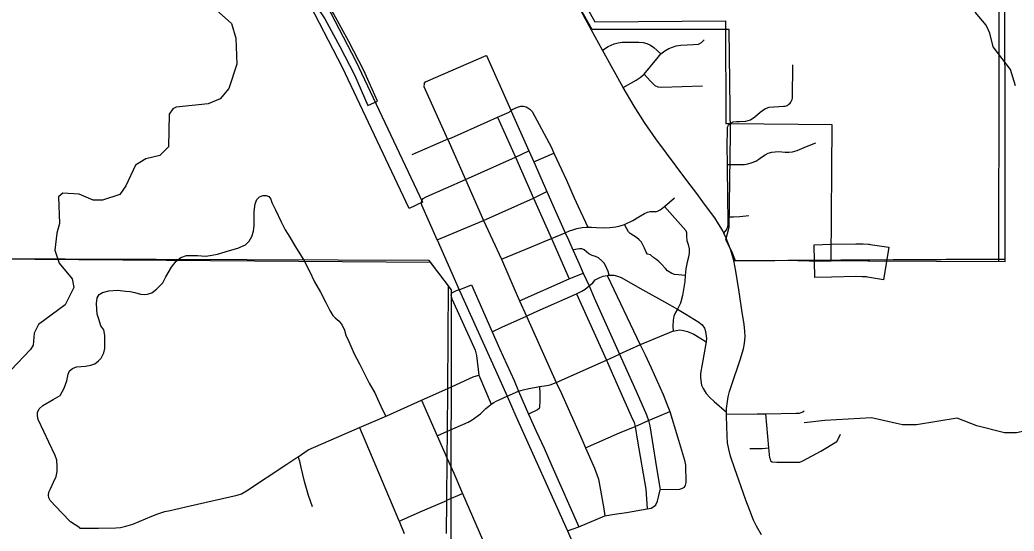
# Model space of a CAD drawing. Extents: x -1403959 to 81668, y -1400582 to 11018.
# Drawn here: x 6629.1 to 6804.9, y 8966.7 to 9057.1 of the extents above; entities that cross this region are included whole.
import ezdxf

# ---------------------------------------------------------------- set-up
doc = ezdxf.new("R2010")
doc.units = 0
for name, color, linetype in [('tdCiCityDivCarto', 7, 'Continuous'), ('tdCiCoBndryTxt', 7, 'Continuous'), ('tdCiHydroTxt', 7, 'Continuous'), ('tdCiRRCL', 7, 'Continuous'), ('tdCiSectLine', 7, 'Continuous'), ('tdCiSectNmbr', 7, 'Continuous'), ('tdCiSectTwpRng', 7, 'Continuous'), ('tdCoCityStreetMajor', 7, 'Continuous'), ('tdCoClipBndry', 7, 'Continuous'), ('tdCoSurfBitum', 7, 'Continuous')]:
    doc.layers.add(name, color=color, linetype=linetype)

msp = doc.modelspace()

# ---------------------------------------------------------------- linework, layer by layer
at = {"layer": 'tdCiCityDivCarto'}
msp.add_lwpolyline([(6754.71, 9038.79), (6754.88, 9038.89), (6755.22, 9039.06), (6755.78, 9039.13), (6756.35, 9039.11), (6757.43, 9039.17), (6758.27, 9039.44), (6759.02, 9039.94), (6759.99, 9040.81), (6760.81, 9041.4), (6761.6, 9041.67), (6764.11, 9041.82), (6764.37, 9041.85), (6764.62, 9041.92), (6764.86, 9042.03), (6765.08, 9042.18), (6765.27, 9042.36), (6765.43, 9042.56), (6765.55, 9042.79), (6765.64, 9043.04), (6765.69, 9043.3), (6765.75, 9049.16)], dxfattribs=at)
at = {"layer": 'tdCiCoBndryTxt'}
for points in [[(6772.52, 9014.52), (6776.94, 9014.62), (6778.11, 9014.58), (6779.05, 9014.55)], [(6779.05, 9014.55), (6779.06, 9014.55), (6779.39, 9014.49)]]:
    msp.add_lwpolyline(points, dxfattribs=at)
at = {"layer": 'tdCiHydroTxt'}
for points in [[(6700.57, 9045.78), (6700.57, 9045.8), (6700.79, 9046.14), (6711.52, 9050.79)], [(6711.52, 9050.79), (6711.6, 9050.83), (6715.87, 9041.16), (6715.9, 9041.09), (6715.95, 9040.98), (6719.1, 9033.93), (6719.97, 9031.99), (6722.26, 9026.74), (6723.33, 9024.35), (6725.49, 9019.44)], [(6700.57, 9045.78), (6700.53, 9045.33), (6704.69, 9036.03), (6704.71, 9036), (6704.74, 9035.93), (6707.88, 9028.89), (6711.08, 9021.65), (6714.27, 9014.79), (6715.53, 9011.78), (6716.45, 9009.74), (6717.45, 9007.46), (6718.67, 9004.71), (6723.93, 8993.02), (6724.85, 8991.05), (6728.42, 8982.97), (6729.08, 8981.43), (6730.67, 8977.84), (6731.13, 8976.74), (6731.38, 8975.91), (6732.28, 8970.99), (6732.52, 8969.43)], [(6704.71, 9036), (6705.39, 9036.23), (6711.68, 9039.06), (6713.55, 9039.92), (6715.57, 9040.81), (6715.9, 9041.09)], [(6715.9, 9041.09), (6716.13, 9041.27), (6717.08, 9041.69), (6717.68, 9041.82), (6718.12, 9041.83), (6718.58, 9041.71), (6718.91, 9041.56), (6719.27, 9041.3), (6719.68, 9040.88), (6723.01, 9034.64), (6723.51, 9033.55), (6724.85, 9030.67), (6725.72, 9028.79), (6727.12, 9025.64), (6727.8, 9024.11), (6729.51, 9020.47)], [(6713.55, 9039.92), (6716.71, 9032.86)], [(6698.42, 9033.3), (6704.37, 9035.89), (6704.71, 9036)], [(6707.88, 9028.89), (6716.71, 9032.86), (6719.1, 9033.93)], [(6716.71, 9032.86), (6719.91, 9025.6), (6723.11, 9018.47), (6726.22, 9011.34)], [(6719.97, 9031.99), (6723.51, 9033.55)], [(6700.14, 9025.19), (6700.37, 9025.54), (6700.91, 9025.84), (6707.88, 9028.89)], [(6711.08, 9021.65), (6719.91, 9025.6), (6722.26, 9026.74)], [(6639.66, 8967.28), (6638.01, 8968.36), (6636.5, 8969.97), (6634.45, 8972.15), (6634.19, 8972.59), (6634.13, 8973.07), (6634.19, 8973.6), (6634.47, 8974.22), (6635.03, 8975.35), (6635.46, 8976.39), (6635.64, 8977.28), (6635.64, 8978.14), (6635.6, 8979.27), (6635.34, 8980.07), (6634.19, 8982.43), (6633.3, 8984.32), (6632.3, 8986.47), (6632.16, 8987.08), (6632.2, 8987.7), (6632.46, 8988.33), (6633.12, 8988.95), (6634.93, 8989.98), (6636.22, 8990.7), (6636.91, 8991.97), (6637.39, 8993.3), (6637.59, 8994.44), (6637.83, 8995.03), (6638.37, 8995.49), (6639.1, 8995.79), (6639.9, 8995.85), (6640.69, 8995.91), (6641.59, 8996.05), (6642.32, 8996.31), (6643, 8996.8), (6643.45, 8997.32), (6643.91, 8998.23), (6644.11, 8998.99), (6644.11, 9000.3), (6644.11, 9001.31), (6643.89, 9002.31), (6643.39, 9003.04), (6643.1, 9004.02), (6642.72, 9005.09), (6642.66, 9005.97), (6642.6, 9006.96), (6642.76, 9007.97), (6643.1, 9008.53), (6643.67, 9008.89), (6644.81, 9009.19), (6646.28, 9009.29), (6647.79, 9009.15), (6648.58, 9009.07), (6649.42, 9008.89), (6650.43, 9008.61), (6651.17, 9008.57), (6651.66, 9008.61), (6652.38, 9008.83), (6653.23, 9009.48), (6654.35, 9010.64), (6654.88, 9011.69), (6655.88, 9013.4), (6656.69, 9014.45), (6657.51, 9015.11), (6658.52, 9015.45), (6660.51, 9015.43), (6661.92, 9015.35), (6662.72, 9015.43), (6664.03, 9015.69), (6666.16, 9016.32), (6667.59, 9016.72), (6668.98, 9017.36), (6669.63, 9017.97), (6670.07, 9018.79), (6670.37, 9019.74), (6670.49, 9020.74), (6670.53, 9023.24), (6670.67, 9024.61), (6670.95, 9025.35), (6671.46, 9025.8), (6672.04, 9026.06), (6672.62, 9026.06), (6673.11, 9025.86), (6673.45, 9025.43), (6673.63, 9024.81), (6674.27, 9023.52), (6675.3, 9021.37), (6675.99, 9019.98), (6676.53, 9019.15), (6678, 9016.7), (6679.29, 9014.64), (6680.27, 9012.65), (6681.18, 9010.8), (6682.24, 9008.95), (6683.19, 9007.14), (6683.87, 9005.73), (6684.44, 9004.83), (6684.82, 9004.4), (6685.56, 9003.82), (6686.09, 9003.14), (6686.45, 9002.23), (6686.73, 9001.39), (6687.23, 9000.24), (6688.2, 8998.07), (6689.15, 8996.27), (6689.97, 8994.64), (6690.82, 8992.89), (6691.46, 8991.77), (6691.86, 8991.16), (6692.31, 8990.12), (6692.91, 8988.79), (6693.75, 8987.08)], [(6702.85, 9018.19), (6700.13, 9024.33), (6700.07, 9024.73), (6700.14, 9025.19)], [(6725.49, 9019.44), (6726.27, 9019.78), (6726.83, 9019.99), (6727.59, 9020.24), (6728.52, 9020.4), (6729.19, 9020.48), (6729.51, 9020.47), (6730.16, 9020.46), (6731.06, 9020.41), (6732.51, 9020.33), (6733.4, 9020.37), (6734.47, 9020.51), (6735.21, 9020.67), (6736.02, 9020.94), (6737.47, 9021.63), (6738.54, 9022.26), (6739.52, 9022.9), (6740.09, 9023.12), (6740.54, 9023.23), (6740.84, 9023.24), (6741.1, 9023.24), (6741.42, 9023.2), (6741.51, 9023.18), (6741.96, 9023.32), (6742.29, 9023.54), (6743.09, 9024.11), (6744.85, 9025.67)], [(6743.09, 9024.11), (6746.86, 9019.84), (6746.98, 9019.49), (6746.98, 9018.79), (6746.99, 9018.07), (6747.28, 9017.41), (6747.45, 9016.61), (6747.44, 9015.89), (6747.34, 9015.15), (6747.07, 9014.29), (6746.82, 9013.11), (6746.75, 9011.92), (6746.68, 9010.86), (6746.27, 9008.38), (6745.92, 9007.02), (6745.34, 9005.93)], [(6702.85, 9018.19), (6711.08, 9021.65)], [(6746.75, 9011.92), (6745.56, 9012.02), (6744.83, 9012.1), (6744.39, 9012.26), (6743.62, 9012.72), (6743.23, 9013.15), (6742.59, 9013.86), (6742.12, 9014.32), (6741.7, 9014.67), (6741.19, 9015.01), (6740.58, 9015.54), (6740.08, 9015.68), (6739.83, 9016.04), (6739.51, 9016.75), (6739.25, 9017.32), (6738.98, 9017.79), (6738.56, 9018.21), (6738.09, 9018.6), (6737.63, 9018.92), (6737, 9019.32), (6736.68, 9019.65), (6736.02, 9020.94)], [(6702.85, 9018.19), (6706.76, 9009.39), (6713.16, 8995.15), (6715.24, 8990.59)], [(6714.27, 9014.79), (6719.55, 9016.99), (6721.77, 9017.92), (6723.11, 9018.47), (6725.49, 9019.44)], [(6725.49, 9019.44), (6726.07, 9018.2), (6726.66, 9016.87), (6726.9, 9016.34), (6727.99, 9013.95), (6728.68, 9012.35), (6729.75, 9010.09), (6730.63, 9007.97), (6735.13, 8998.03)], [(6733.3, 9011.96), (6733.08, 9012.59), (6732.86, 9013.16), (6732.44, 9014.02), (6732.01, 9014.49), (6731.38, 9015.01), (6730.84, 9015.26), (6730.29, 9015.42), (6729.69, 9015.77), (6728.85, 9016.45), (6728.43, 9016.62), (6728.02, 9016.63), (6727.63, 9016.58), (6727.04, 9016.42), (6726.9, 9016.34)], [(6717.45, 9007.46), (6726.22, 9011.34), (6728.68, 9012.35)], [(6729.75, 9010.09), (6730.37, 9010.64), (6730.83, 9011.12), (6731.66, 9011.57), (6732.25, 9011.79), (6732.91, 9011.93), (6733.3, 9011.96), (6733.56, 9011.98), (6734.08, 9011.97), (6734.74, 9011.82), (6735.43, 9011.57), (6739.24, 9009.4), (6743.05, 9007.23), (6745.34, 9005.93)], [(6732.91, 9011.93), (6738.79, 8999.63), (6739.63, 8997.9), (6740.69, 8995.6), (6742.82, 8990.87), (6743.45, 8989.36), (6744.04, 8987.85)], [(6706.76, 9009.39), (6706.25, 9009.18), (6705.75, 9008.98), (6705.42, 9008.77), (6705.28, 9008.41), (6705.46, 9007.78), (6708.82, 9000.44), (6709.58, 8998.71), (6709.84, 8997.75), (6710.26, 8994.27), (6712.43, 8989.14)], [(6706.76, 9009.39), (6708.91, 9010.26), (6712.62, 9001.96), (6713.86, 8999)], [(6718.67, 9004.71), (6720.02, 9005.36), (6727.51, 9008.64), (6728.47, 9009.12), (6729.05, 9009.51), (6729.75, 9010.09)], [(6727.51, 9008.64), (6732.84, 8996.95), (6733.81, 8994.66), (6737.17, 8987.04), (6737.68, 8985.91), (6737.87, 8985.23), (6738.28, 8982.63), (6739.76, 8974.12), (6740.03, 8970.65)], [(6745.34, 9005.93), (6745.02, 9005.34), (6744.74, 9004.73), (6744.6, 9004.03), (6744.55, 9002.98), (6744.58, 9002.09)], [(6745.34, 9005.93), (6746.83, 9005.05), (6749.14, 9003.67), (6749.71, 9003.19), (6750.13, 9002.6), (6750.31, 9001.99), (6750.5, 9000.79), (6750.43, 9000.21), (6749.75, 8996.24), (6749.46, 8994.57), (6749.44, 8993.88), (6749.49, 8993.32), (6749.64, 8992.52), (6749.92, 8991.93), (6750.45, 8991.07), (6751.08, 8990.34), (6751.85, 8989.61), (6754.06, 8987.73)], [(6712.62, 9001.96), (6714.29, 9002.8), (6718.67, 9004.71)], [(6744.58, 9002.09), (6745.16, 9002.21), (6745.79, 9002.28), (6746.42, 9002.21), (6747.14, 9001.99), (6748.28, 9001.52), (6749.33, 9000.9), (6750.43, 9000.21)], [(6744.58, 9002.09), (6738.79, 8999.63), (6735.13, 8998.03)], [(6713.86, 8999), (6716.47, 8993.37), (6717.25, 8991.46), (6719.02, 8987.42), (6720.38, 8984.4), (6721.77, 8981.4), (6723.16, 8978.26), (6727.92, 8967.48)], [(6715.24, 8990.59), (6717.25, 8991.46), (6718.06, 8991.71), (6719.09, 8991.96), (6720.07, 8992.12), (6720.97, 8992.27), (6722.26, 8992.47), (6722.87, 8992.61), (6723.93, 8993.02), (6732.84, 8996.95), (6735.13, 8998.03)], [(6735.13, 8998.03), (6735.88, 8996.27), (6738.04, 8991.44), (6739.9, 8987.25), (6740.22, 8986.26), (6740.45, 8985.31), (6741.05, 8981.63), (6741.5, 8979.03), (6742.15, 8975.1), (6742.3, 8974.01)], [(6704.73, 8991.95), (6709.23, 8993.98), (6710.26, 8994.27)], [(6639.6, 8967.22), (6642.97, 8967.24), (6646.02, 8967.31), (6646.85, 8967.37), (6647.83, 8967.58), (6649.02, 8967.96), (6652.4, 8969.39), (6653.46, 8969.75), (6654.7, 8970.17), (6655.65, 8970.38), (6656.66, 8970.61), (6659.17, 8971.17), (6667.47, 8973.07), (6668.25, 8973.34), (6669.14, 8973.82), (6676.29, 8978.58), (6677.89, 8979.61), (6678.26, 8979.87), (6680.04, 8981.08), (6689.12, 8985.03), (6693.94, 8987.1), (6700.07, 8989.85), (6704.73, 8991.95), (6704.73, 8991.95)], [(6720.97, 8992.27), (6721.05, 8991.07), (6721.03, 8989.74), (6720.97, 8988.72), (6720.89, 8988.39), (6720.61, 8988.18), (6719.02, 8987.42)], [(6700.07, 8989.85), (6702.84, 8983.59), (6703.08, 8983.06), (6704.63, 8979.56)], [(6704.67, 8984.38), (6704.67, 8984.39), (6708.36, 8985.98), (6709.04, 8986.37), (6709.49, 8986.67), (6710.12, 8987.15), (6710.5, 8987.48), (6710.75, 8987.71), (6711.49, 8988.41), (6711.98, 8988.81), (6712.43, 8989.14), (6712.91, 8989.45), (6713.28, 8989.67), (6713.82, 8989.95), (6715.24, 8990.59)], [(6715.24, 8990.59), (6716.77, 8987.07), (6725.9, 8966.76), (6731.22, 8954.52), (6733.49, 8949.38), (6738.6, 8938.25), (6741.2, 8932.14), (6741.25, 8932.03), (6747.58, 8918.14), (6747.82, 8917.38)], [(6740.22, 8986.26), (6742.08, 8987.06), (6744.04, 8987.85)], [(6744.04, 8987.85), (6745.37, 8983.38), (6746.6, 8979.24), (6746.77, 8978.37), (6746.82, 8975.33), (6746.75, 8974.84), (6746.52, 8974.46), (6746.18, 8974.23), (6745.71, 8974.1), (6742.3, 8974.01)], [(6689.12, 8985.03), (6696.04, 8968.74), (6696.15, 8968.5)], [(6729.08, 8981.43), (6735.09, 8984.08), (6737.87, 8985.23), (6740.22, 8986.26)], [(6702.84, 8983.59), (6704.67, 8984.38)], [(6680.83, 8971), (6680.14, 8973.02), (6679.43, 8975.49), (6679.12, 8976.7), (6678.84, 8977.99), (6678.55, 8979.08), (6678.26, 8979.87)], [(6704.63, 8979.56), (6704.65, 8979.53), (6705.79, 8976.96), (6707.34, 8973.36)], [(6732.52, 8969.43), (6734.22, 8969.69), (6736.36, 8970.04), (6740.03, 8970.65), (6740.72, 8970.78), (6741.2, 8971.05), (6741.54, 8971.39), (6741.82, 8971.99), (6742.3, 8974.01)], [(6704.58, 8972.16), (6704.59, 8972.17), (6707.34, 8973.36)], [(6707.34, 8973.36), (6711.47, 8963.86), (6712.49, 8961.67), (6718.28, 8948.73), (6726.65, 8929.86), (6727.93, 8926.97), (6728.2, 8926.35), (6728.3, 8926.13), (6729.32, 8923.94), (6729.55, 8923.17), (6729.8, 8921.9), (6729.82, 8921.49)], [(6700.27, 8970.29), (6704.58, 8972.16)], [(6696.15, 8968.5), (6700.27, 8970.29)], [(6725.9, 8966.76), (6727.92, 8967.48), (6732.52, 8969.43)], [(6696.15, 8968.5), (6697.02, 8966.29)]]:
    msp.add_lwpolyline(points, dxfattribs=at)
at = {"layer": 'tdCiRRCL'}
for points in [[(6727.98, 9061.78), (6730.75, 9056.73), (6753.85, 9056.91), (6753.9, 9038.78), (6754.71, 9038.79), (6772.68, 9038.62), (6772.62, 9030.56), (6772.5, 9014.48), (6776.92, 9014.54), (6779.05, 9014.49), (6803.29, 9014.37), (6803.19, 9153.33)], [(6609.05, 9122.94), (6658.92, 9084.9), (6666.18, 9078.43), (6671.05, 9073.53), (6674.44, 9069.56), (6677.13, 9066.06), (6682.98, 9057.28), (6685.63, 9052.41), (6688.22, 9047.38), (6690.63, 9041.99), (6692.3, 9042.73), (6689.87, 9048.18), (6687.25, 9053.26), (6684.55, 9058.22), (6678.62, 9067.13), (6675.86, 9070.71), (6672.4, 9074.77), (6667.44, 9079.76), (6660.09, 9086.31), (6609.23, 9125.1)], [(6704.54, 8966.31), (6704.58, 8972.16), (6704.63, 8979.56), (6704.67, 8984.38), (6704.73, 8991.95), (6704.86, 9010.09), (6701.44, 9014.56), (6620.91, 9014.85)]]:
    msp.add_lwpolyline(points, dxfattribs=at)
at = {"layer": 'tdCiSectLine'}
msp.add_lwpolyline([(6781.8, 9011.17), (6778.94, 9011.63), (6778.78, 9011.65), (6778.01, 9011.68), (6776.93, 9011.71), (6772.58, 9011.62), (6769.68, 9011.56), (6769.56, 9017.36), (6772.46, 9017.43), (6776.88, 9017.52), (6776.94, 9017.52), (6777.03, 9017.52), (6778.19, 9017.48), (6778.21, 9017.48), (6779.17, 9017.45), (6779.25, 9017.44), (6779.44, 9017.42), (6779.52, 9017.41), (6779.85, 9017.36), (6782.72, 9016.9), (6781.8, 9011.17)], dxfattribs=at)
at = {"layer": 'tdCiSectNmbr'}
for points in [[(6730.17, 9055.31), (6729.11, 9057.25), (6728.12, 9059.09)], [(6753.58, 9019.38), (6753.3, 9019.92), (6752.64, 9021.02), (6751.95, 9022.08), (6750.16, 9024.52), (6748.76, 9026.39), (6747.04, 9028.68), (6741.54, 9036.08), (6739.51, 9038.98), (6737.7, 9041.82), (6735.76, 9045.15), (6732.13, 9051.77), (6730.17, 9055.31)], [(6754.22, 9030.72), (6754.21, 9031.23), (6754.21, 9031.54), (6754.15, 9034.85), (6754.2, 9037.67), (6754.23, 9038.13), (6754.37, 9038.47), (6754.57, 9038.68), (6754.71, 9038.79)], [(6753.58, 9019.38), (6754.01, 9019.97), (6754.15, 9020.27), (6754.25, 9020.49), (6754.32, 9020.96), (6754.29, 9026.27), (6754.22, 9030.72)], [(6755.31, 9014.58), (6754.81, 9016.37), (6754, 9018.52), (6753.58, 9019.38)], [(6760.23, 8966.06), (6759.35, 8967.58), (6758.81, 8968.68), (6758.14, 8970.34), (6757.45, 8972.22), (6756.24, 8975.75), (6755.53, 8977.71), (6754.76, 8979.99), (6754.42, 8981.2), (6754.23, 8982.3), (6754.14, 8983.48), (6754.06, 8987.05), (6754.06, 8987.41), (6754.06, 8987.73), (6754.06, 8988.38), (6754.18, 8989.63), (6754.35, 8990.48), (6754.57, 8991.38), (6754.93, 8992.48), (6756.45, 8996.98), (6757.05, 8998.95), (6757.23, 8999.89), (6757.32, 9001.13), (6757.29, 9002.04), (6757.17, 9003.31), (6756.83, 9005.35), (6756.25, 9009), (6755.69, 9012.67), (6755.31, 9014.58)]]:
    msp.add_lwpolyline(points, dxfattribs=at)
at = {"layer": 'tdCiSectTwpRng'}
for points in [[(6732.13, 9051.77), (6733.12, 9052.38), (6734.18, 9052.88), (6734.87, 9053.07), (6735.59, 9053.16), (6738.55, 9053.17), (6739.27, 9053.11), (6739.96, 9052.92), (6740.57, 9052.65), (6741.21, 9052.22), (6742.42, 9051.08)], [(6742.42, 9051.08), (6743.13, 9051.63), (6743.86, 9052.06), (6744.47, 9052.3), (6745.15, 9052.49), (6745.93, 9052.61), (6748.21, 9052.73), (6749.06, 9052.81), (6749.64, 9053.09), (6750.06, 9053.56)], [(6735.76, 9045.15), (6738.07, 9046.44), (6738.79, 9046.89), (6739.5, 9047.48), (6741.7, 9050.22), (6742.42, 9051.08)], [(6739.5, 9047.48), (6740.58, 9046.28), (6741.37, 9045.52), (6741.9, 9045.25), (6742.6, 9045.2), (6749.76, 9045.46)], [(6754.21, 9031.54), (6755.54, 9031.54), (6756.57, 9031.54), (6757.22, 9031.54), (6757.81, 9031.66), (6758.39, 9031.85), (6759.19, 9032.14), (6759.73, 9032.46), (6760.22, 9032.82), (6760.87, 9033.26), (6761.42, 9033.53), (6762.03, 9033.73), (6762.63, 9033.8), (6763.21, 9033.84), (6764.4, 9033.73), (6765.05, 9033.73), (6765.7, 9033.78), (6766.53, 9034), (6768.18, 9034.69), (6769.85, 9035.37)], [(6754.31, 9022.31), (6755.25, 9022.31), (6756.41, 9022.33), (6757.96, 9022.52)], [(6755.31, 9014.58), (6756.24, 9014.58), (6758.09, 9014.58), (6760.57, 9014.58), (6762.55, 9014.58), (6764.56, 9014.65), (6768.66, 9014.48), (6771.88, 9014.51), (6772.5, 9014.52)], [(6772.5, 9014.52), (6772.52, 9014.52)], [(6772.5, 9014.52), (6772.5, 9014.52)], [(6754.06, 8987.41), (6759.44, 8987.44), (6760.99, 8987.48)], [(6760.99, 8987.48), (6766.37, 8987.58), (6766.67, 8987.57), (6766.96, 8987.6), (6767.25, 8987.69), (6767.52, 8987.82), (6767.77, 8987.99)], [(6761.67, 8979.67), (6761.49, 8981.43), (6760.99, 8987.48)], [(6767.52, 8979.13), (6770.74, 8980.86), (6773.56, 8982.54), (6774.09, 8983.57), (6774.22, 8983.85)], [(6758.16, 8981.34), (6758.43, 8981.35), (6760.34, 8981.34), (6761.49, 8981.43)], [(6761.68, 8979.63), (6761.83, 8979.16), (6762.13, 8978.94), (6762.92, 8978.89), (6766.15, 8978.89), (6766.98, 8978.93), (6767.52, 8979.13)]]:
    msp.add_lwpolyline(points, dxfattribs=at)
at = {"layer": 'tdCoCityStreetMajor'}
for points in [[(6802.3, 9111.74), (6802.14, 9014.79)], [(6631.7, 9014.81), (6701.63, 9014.26)], [(6781.92, 9014.68), (6802.14, 9014.79)], [(6802.14, 9014.79), (6803.25, 9014.78)], [(6802.14, 9014.79), (6802.14, 9014.38)]]:
    msp.add_lwpolyline(points, dxfattribs=at)
at = {"layer": 'tdCoClipBndry'}
for points in [[(6802.74, 9153.76), (6802.3, 9111.74), (6802.14, 9014.79), (6755.6, 9014.52), (6755, 9016.15), (6753.93, 9018.21), (6754.5, 9020.44), (6754.75, 9036.92), (6754.53, 9055.42), (6730.25, 9055.43), (6728.2, 9059.08), (6733.47, 9059.08), (6733.5, 9069.4), (6732.29, 9069.4), (6732.29, 9077.78), (6731.51, 9077.88), (6731.41, 9085.49), (6729.83, 9085.49), (6729.75, 9107.5), (6705.33, 9107.53), (6705.33, 9112.27), (6705.39, 9119.3), (6705.19, 9159.45)], [(6621.53, 9118.25), (6630.48, 9111.46), (6635.65, 9107.92), (6647.43, 9098.74), (6657.85, 9089.76), (6666.46, 9081.66), (6671.64, 9076.42), (6675.86, 9071.81), (6678.81, 9067.7), (6681.84, 9062.66), (6688.48, 9049.82), (6700.26, 9024.89), (6697.9, 9023.78), (6686.14, 9048.67), (6679.57, 9061.38), (6676.63, 9066.27), (6673.84, 9070.16), (6669.75, 9074.62), (6664.64, 9079.79), (6656.09, 9087.84), (6645.78, 9096.72), (6634.12, 9105.81), (6628.96, 9109.34)], [(6608.55, 9014.99), (6631.7, 9014.81), (6701.63, 9014.26), (6705.37, 9009.39), (6705.3, 8963.48)]]:
    msp.add_lwpolyline(points, dxfattribs=at)
at = {"layer": 'tdCoSurfBitum'}
for points in [[(6663.77, 9058.89), (6666.52, 9056.44), (6667.28, 9053.85), (6667.42, 9049.27), (6666.04, 9044.99), (6664.51, 9043.17), (6662.37, 9042.25), (6656.71, 9041.66), (6656.1, 9041.35), (6655.49, 9040.44), (6655.33, 9034.64), (6653.8, 9033.11), (6651.35, 9032.51), (6649.52, 9031.44), (6647.83, 9027.78), (6646.76, 9026.26), (6643.7, 9025.2), (6642.02, 9025.2), (6639.58, 9026.28), (6636.68, 9026.44), (6635.91, 9025.83), (6636.06, 9021.09), (6635.59, 9019.42), (6635.28, 9016.36), (6636.04, 9014.07), (6638.33, 9011.32), (6638.63, 9009.79), (6637.1, 9006.74), (6632.35, 9003.24), (6631.59, 9001.71), (6631.43, 8999.58), (6630.97, 8998.81), (6627.45, 8995.16)], [(6805.15, 9045.44), (6804.24, 9048.35), (6801.2, 9052.32), (6800.59, 9054.77), (6799.98, 9056.14), (6798, 9058.44)], [(6867.92, 8972.94), (6855.71, 8974.19), (6818.62, 8985.26), (6814.65, 8986.03), (6808.54, 8984.83), (6805.33, 8984.07), (6803.19, 8984.08), (6798.31, 8985.31), (6794.8, 8986.69), (6787.62, 8985.49), (6785.18, 8985.49), (6779.68, 8986.72), (6771.44, 8986.28), (6767.77, 8985.84)]]:
    msp.add_lwpolyline(points, dxfattribs=at)

doc.saveas('drawing.dxf')
